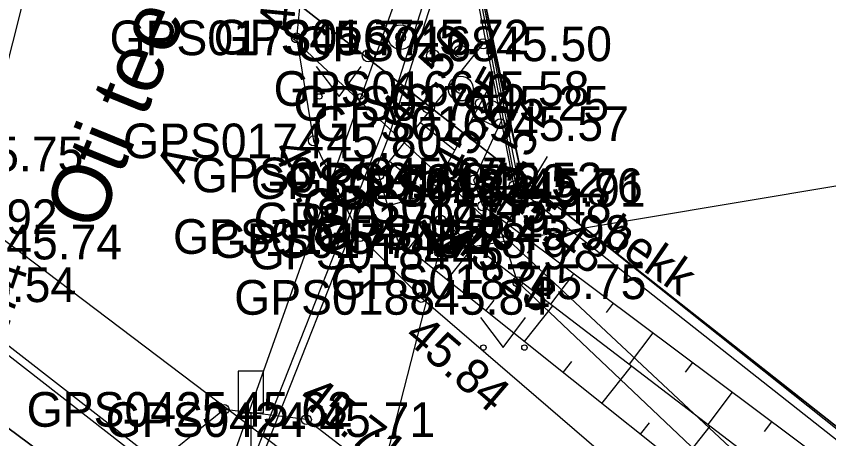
# Model space of a CAD drawing. Extents: x 551623 to 559850, y 6561220 to 6567135.
# Drawn here: x 557075.79 to 557092.21, y 6565482.64 to 6565491.17 of the extents above; entities that cross this region are included whole.
import ezdxf

# ---------------------------------------------------------------- set-up
doc = ezdxf.new("R2010")
doc.units = 0
for name, color, linetype in [('AED', 7, 'Continuous'), ('HALJASTUS', 7, 'Continuous'), ('KORGUS-EH2000', 7, 'Continuous'), ('KPOHULIIN', 7, 'Continuous'), ('KTRASS', 7, 'Continuous'), ('LIIKLUS', 7, 'Continuous'), ('MOOTKORG-EH2000', 7, 'Continuous'), ('MOOTMPUNKT', 7, 'Continuous'), ('MOOTNR', 7, 'Continuous'), ('MOOTPIIR', 7, 'Continuous'), ('MPKAABEL', 7, 'Continuous'), ('MPOHULIIN', 7, 'Continuous'), ('PIIR', 7, 'Continuous'), ('PUU', 7, 'Continuous'), ('RELJEEF', 7, 'Continuous'), ('TEE', 7, 'Continuous'), ('TRUUP', 7, 'Continuous'), ('VTRASS', 7, 'Continuous')]:
    doc.layers.add(name, color=color, linetype=linetype)

msp = doc.modelspace()

# ---------------------------------------------------------------- linework, layer by layer
at = {"layer": 'AED'}
for points in [[(557085.945, 6565487.764), (557085.846, 6565487.745), (557085.091, 6565491.609), (557089.985, 6565505.663), (557089.881, 6565505.705), (557090.01, 6565506.039), (557090.394, 6565505.891), (557090.266, 6565505.557), (557090.079, 6565505.63), (557085.195, 6565491.601), (557085.945, 6565487.764)], [(557085.902, 6565487.674), (557085.16, 6565491.59), (557090.147, 6565505.982), (557090.629, 6565505.926)], [(557133.478, 6565450.891), (557133.308, 6565450.49), (557123.745, 6565457.887), (557085.846, 6565487.745)]]:
    msp.add_lwpolyline(points, dxfattribs=at)
at = {"layer": 'HALJASTUS'}
for p, q in [((557081.85, 6565490.156), (557082.313, 6565489.549)), ((557082.313, 6565489.549), (557082.759, 6565490.156)), ((557085.166, 6565485.087), (557085.629, 6565484.48)), ((557085.629, 6565484.48), (557086.075, 6565485.087))]:
    msp.add_line(p, q, dxfattribs=at)
msp.add_lwpolyline([(557124.125, 6565457.487), (557121.463, 6565457.612), (557112.634, 6565464.391), (557097.08, 6565475.234), (557085.919, 6565485.806), (557085.595, 6565486.801), (557086.519, 6565488.335)], dxfattribs=at)
for centre in [(557081.912, 6565489.549), (557082.741, 6565489.549), (557085.228, 6565484.48), (557086.057, 6565484.48)]:
    msp.add_circle(centre, 0.055, dxfattribs=at)
at = {"layer": 'KORGUS-EH2000'}
for centre in [(557085.223, 6565490.611), (557085.166, 6565489.41), (557085.564, 6565489), (557081.794, 6565488.652), (557085.214, 6565487.34), (557084.363, 6565487.054), (557083.97, 6565485.492), (557081.65, 6565483.024)]:
    msp.add_circle(centre, 0.1, dxfattribs=at)
at = {"layer": 'KPOHULIIN'}
msp.add_lwpolyline([(557033.153, 6565351.076), (557050.554, 6565399.565), (557067.065, 6565445.505), (557084.207, 6565493.616), (557103.697, 6565548.895), (557103.697, 6565548.895), (557136.898, 6565642.401), (557153.703, 6565689.258)], dxfattribs=at)
at = {"layer": 'KTRASS'}
msp.add_lwpolyline([(557074.882, 6565496.793), (557106.57, 6565467.178), (557130.902, 6565448.345), (557153.936, 6565428.332), (557155.296, 6565415.026), (557154.654, 6565400.355)], dxfattribs=at)
at = {"layer": 'LIIKLUS'}
for p, q in [((557080.274, 6565484.002), (557080.274, 6565483.152)), ((557080.774, 6565484.002), (557080.274, 6565484.002)), ((557080.774, 6565484.002), (557080.774, 6565483.152)), ((557080.774, 6565483.152), (557080.274, 6565483.152)), ((557080.524, 6565483.152), (557080.524, 6565482.252))]:
    msp.add_line(p, q, dxfattribs=at)
at = {"layer": 'MOOTMPUNKT'}
for centre in [(557081.45, 6565490.731), (557083.555, 6565490.747), (557085.223, 6565490.611), (557084.767, 6565489.709), (557085.166, 6565489.41), (557085.564, 6565489), (557081.794, 6565488.652), (557083.115, 6565487.964), (557084.306, 6565487.83), (557085.034, 6565487.862), (557085.846, 6565487.745), (557085.902, 6565487.674), (557085.214, 6565487.34), (557084.363, 6565487.054), (557082.734, 6565486.721), (557085.595, 6565486.801), (557083.5, 6565486.639), (557084.335, 6565486.408), (557085.919, 6565485.806), (557083.97, 6565485.492), (557079.986, 6565483.23), (557081.65, 6565483.024)]:
    msp.add_circle(centre, 0.1, dxfattribs=at)
at = {"layer": 'MOOTPIIR'}
msp.add_lwpolyline([(557123.745, 6565457.887), (557086.02, 6565487.88), (557085.195, 6565491.601), (557090.794, 6565506.973), (557092.421, 6565512.313), (557096.003, 6565522.5), (557100.007, 6565533.93)], dxfattribs=at)
at = {"layer": 'MPKAABEL'}
for points in [[(557105.948, 6565552.538), (557105.509, 6565552.544), (557103.165, 6565546.339), (557100.207, 6565538.214), (557099.367, 6565534.535), (557097.281, 6565528.61), (557094.889, 6565521.38), (557092.717, 6565516.421), (557091.623, 6565513.935), (557089.057, 6565506.872), (557084.72, 6565493.643), (557083.163, 6565488.768), (557080.193, 6565481.254), (557079.927, 6565481.17), (557074.171, 6565485.645), (557071.815, 6565488.222), (557065.445, 6565493.431), (557060.561, 6565496.745), (557053.766, 6565501.663), (557042.922, 6565510.883), (557041.82, 6565512.055), (557041.484, 6565511.936)], [(557093.168, 6565516.078), (557092.779, 6565516.189), (557091.762, 6565513.879), (557089.199, 6565506.823), (557084.863, 6565493.597), (557083.304, 6565488.717), (557080.334, 6565481.203), (557081.334, 6565479.859), (557093.461, 6565470.617), (557109.919, 6565457.713), (557112.862, 6565455.31), (557115.729, 6565452.713), (557121.786, 6565447.765), (557127.108, 6565443.435), (557128.403, 6565442.736), (557128.547, 6565442.26)], [(557041.614, 6565511.821), (557041.772, 6565511.886), (557042.818, 6565510.774), (557053.673, 6565501.545), (557060.475, 6565496.622), (557065.356, 6565493.311), (557071.711, 6565488.112), (557074.069, 6565485.535), (557079.835, 6565481.051), (557079.514, 6565479.177), (557067.572, 6565445.561), (557061.597, 6565429.033), (557050.98, 6565399.528), (557047.292, 6565389.968), (557045.893, 6565390.234), (557040.648, 6565392.251), (557039.149, 6565392.602)]]:
    msp.add_lwpolyline(points, dxfattribs=at)
at = {"layer": 'MPOHULIIN'}
msp.add_lwpolyline([(557050.554, 6565399.565), (557067.065, 6565445.505), (557084.207, 6565493.616), (557103.697, 6565548.895), (557120.292, 6565595.621), (557120.292, 6565595.621), (557153.703, 6565689.258)], dxfattribs=at)
at = {"layer": 'PIIR'}
for points in [[(557143.03, 6565692.36), (557157.5, 6565654.27), (557142.14, 6565653.78), (557122.77, 6565599.28), (557106.21, 6565552.32), (557093.58, 6565515.97), (557085.1, 6565492.2), (557086.02, 6565487.88), (557073.92, 6565497.32), (557076.42, 6565497.95), (557098, 6565559.71), (557096.67, 6565561.36), (557100.66, 6565572.69), (557102.77, 6565573.26), (557114.53, 6565606.57), (557127.78, 6565643.89), (557142.97, 6565686.18)], [(557093.58, 6565515.97), (557148.5, 6565493.52), (557141.97, 6565474.84), (557133.47, 6565450.53), (557086.02, 6565487.88), (557085.1, 6565492.2)]]:
    msp.add_lwpolyline(points, close=True, dxfattribs=at)
for points in [[(557128.11, 6565441.77), (557080.53, 6565479.22), (557071.98, 6565485.55), (557041.27, 6565511.5), (557033.78, 6565519.2), (557038.28, 6565523.47), (557042.48, 6565527.46), (557050.04, 6565519.69), (557050.16, 6565517.1), (557073.92, 6565497.32), (557086.02, 6565487.88), (557133.47, 6565450.53)], [(557029.66, 6565367.15), (557038.82, 6565392.8), (557050.42, 6565425.29), (557071.98, 6565485.55), (557080.53, 6565479.22), (557059.31, 6565419.38), (557040.94, 6565368.35)]]:
    msp.add_lwpolyline(points, dxfattribs=at)
at = {"layer": 'PUU'}
for centre, radius in [((557083.555, 6565490.747), 0.25), ((557084.767, 6565490.459), 0.125), ((557082.905, 6565490.372), 0.125), ((557084.205, 6565490.372), 0.125), ((557084.767, 6565489.709), 0.25), ((557084.117, 6565489.334), 0.125), ((557085.417, 6565489.334), 0.125)]:
    msp.add_circle(centre, radius, dxfattribs=at)
at = {"layer": 'RELJEEF'}
for p, q in [((557084.578, 6565489.802), (557084.746, 6565489.669)), ((557085.524, 6565488.914), (557085.023, 6565489.148)), ((557083.956, 6565489.02), (557084.652, 6565488.465)), ((557083.333, 6565488.237), (557083.633, 6565487.998)), ((557085.101, 6565488.008), (557084.934, 6565488.086)), ((557083.296, 6565487.339), (557084.32, 6565487.637)), ((557085.444, 6565487.168), (557084.997, 6565486.57)), ((557083.712, 6565486.47), (557083.902, 6565486.709)), ((557084.493, 6565485.847), (557085.043, 6565486.535)), ((557086.245, 6565486.57), (557086.109, 6565486.388)), ((557087.046, 6565485.971), (557086.586, 6565485.355)), ((557085.275, 6565485.223), (557085.444, 6565485.434)), ((557086.057, 6565484.599), (557086.632, 6565485.32)), ((557087.848, 6565485.373), (557087.707, 6565485.185)), ((557088.649, 6565484.774), (557088.175, 6565484.141)), ((557086.838, 6565483.975), (557087.015, 6565484.197)), ((557089.45, 6565484.176), (557089.306, 6565483.983)), ((557087.62, 6565483.352), (557088.221, 6565484.105)), ((557090.251, 6565483.577), (557089.764, 6565482.926)), ((557088.401, 6565482.728), (557088.586, 6565482.959)), ((557089.183, 6565482.104), (557089.811, 6565482.891)), ((557091.052, 6565482.979), (557090.904, 6565482.781))]:
    msp.add_line(p, q, dxfattribs=at)
for points in [[(557123.296, 6565457.667), (557112.806, 6565464.574), (557102.187, 6565471.727), (557083.5, 6565486.639), (557083.115, 6565487.964), (557085.223, 6565490.611), (557085.274, 6565490.675)], [(557123.296, 6565457.667), (557113.324, 6565465.192), (557102.971, 6565472.831), (557084.363, 6565487.054), (557084.306, 6565487.83), (557085.166, 6565489.41), (557085.427, 6565489.891)], [(557123.296, 6565457.667), (557113.474, 6565465.475), (557103.356, 6565473.787), (557085.214, 6565487.34), (557085.034, 6565487.862), (557085.564, 6565489), (557085.59, 6565489.057)]]:
    msp.add_lwpolyline(points, dxfattribs=at)
at = {"layer": 'TEE'}
for points in [[(557090.01, 6565506.039), (557089.721, 6565507.445), (557088.579, 6565507.888), (557086.921, 6565507.034), (557081.618, 6565492.424), (557081.45, 6565490.731), (557081.794, 6565488.652), (557082.734, 6565486.721), (557083.97, 6565485.492), (557091.424, 6565479.076), (557096.654, 6565474.678), (557112.059, 6565462.242)], [(557107.845, 6565460.183), (557105.481, 6565459.819), (557103.123, 6565461.861), (557103.274, 6565463.432), (557102.512, 6565464.827), (557102.91, 6565465.455), (557099.787, 6565467.988), (557096.672, 6565470.543), (557090.032, 6565476.256), (557083.206, 6565481.831), (557081.65, 6565483.024), (557079.986, 6565483.23), (557078.406, 6565481.947), (557076.257, 6565476.562), (557071.607, 6565463.849), (557066.68, 6565449.557), (557062.679, 6565438.274), (557057.567, 6565423.262)]]:
    msp.add_lwpolyline(points, dxfattribs=at)
at = {"layer": 'TRUUP'}
for p, q in [((557084.036, 6565487.053), (557083.914, 6565486.981)), ((557083.914, 6565486.981), (557084.31, 6565486.311)), ((557083.939, 6565486.996), (557083.943, 6565486.93)), ((557083.963, 6565487.01), (557083.972, 6565486.883)), ((557083.975, 6565487.017), (557084.335, 6565486.408)), ((557083.987, 6565487.024), (557084, 6565486.835)), ((557084.011, 6565487.038), (557084.028, 6565486.787)), ((557084.035, 6565487.053), (557084.057, 6565486.739)), ((557084.036, 6565487.053), (557084.36, 6565486.506)), ((557084.064, 6565487.007), (557084.085, 6565486.691)), ((557084.092, 6565486.959), (557084.113, 6565486.644)), ((557084.12, 6565486.911), (557084.142, 6565486.596)), ((557084.148, 6565486.864), (557084.17, 6565486.548)), ((557084.177, 6565486.816), (557084.198, 6565486.5)), ((557084.205, 6565486.768), (557084.227, 6565486.452)), ((557084.335, 6565486.408), (557084.944, 6565486.769)), ((557084.36, 6565486.506), (557084.907, 6565486.83)), ((557084.806, 6565486.77), (557084.817, 6565486.611)), ((557084.83, 6565486.784), (557084.841, 6565486.625)), ((557084.854, 6565486.799), (557084.865, 6565486.64)), ((557084.879, 6565486.813), (557084.889, 6565486.654)), ((557084.903, 6565486.827), (557084.913, 6565486.668)), ((557084.907, 6565486.83), (557084.98, 6565486.707)), ((557084.93, 6565486.792), (557084.938, 6565486.682)), ((557084.233, 6565486.72), (557084.255, 6565486.405)), ((557084.262, 6565486.672), (557084.283, 6565486.357)), ((557084.29, 6565486.625), (557084.311, 6565486.311)), ((557084.31, 6565486.311), (557084.98, 6565486.707)), ((557084.517, 6565486.599), (557084.528, 6565486.44)), ((557084.541, 6565486.613), (557084.552, 6565486.454)), ((557084.565, 6565486.627), (557084.576, 6565486.468)), ((557084.59, 6565486.642), (557084.6, 6565486.483)), ((557084.614, 6565486.656), (557084.624, 6565486.497)), ((557084.638, 6565486.67), (557084.649, 6565486.511)), ((557084.662, 6565486.684), (557084.673, 6565486.525)), ((557084.686, 6565486.699), (557084.697, 6565486.54)), ((557084.71, 6565486.713), (557084.721, 6565486.554)), ((557084.734, 6565486.727), (557084.745, 6565486.568)), ((557084.758, 6565486.742), (557084.769, 6565486.582)), ((557084.782, 6565486.756), (557084.793, 6565486.597)), ((557084.958, 6565486.744), (557084.962, 6565486.697)), ((557084.318, 6565486.577), (557084.335, 6565486.326)), ((557084.347, 6565486.529), (557084.359, 6565486.34)), ((557084.373, 6565486.513), (557084.384, 6565486.354)), ((557084.397, 6565486.528), (557084.408, 6565486.369)), ((557084.421, 6565486.542), (557084.432, 6565486.383)), ((557084.445, 6565486.556), (557084.456, 6565486.397)), ((557084.469, 6565486.57), (557084.48, 6565486.411)), ((557084.493, 6565486.585), (557084.504, 6565486.426)), ((557082.398, 6565478.845), (557084.335, 6565486.408))]:
    msp.add_line(p, q, dxfattribs=at)
msp.add_lwpolyline([(557084.335, 6565486.408), (557092.428, 6565487.756), (557098.485, 6565487.756)], dxfattribs=at)
at = {"layer": 'VTRASS'}
for points in [[(557145.322, 6565689.495), (557134.032, 6565659.135), (557130.382, 6565646.475), (557120.112, 6565618.925), (557118.572, 6565614.685), (557109.512, 6565589.115), (557108.482, 6565586.205), (557104.61, 6565573.91), (557101.828, 6565566.771), (557100.892, 6565564.715), (557100.207, 6565563.094), (557095.302, 6565548.745), (557082.162, 6565511.115), (557077.662, 6565498.385), (557074.832, 6565487.185), (557073.992, 6565486.035), (557070.902, 6565479.045), (557049.552, 6565418.835), (557036.81, 6565383.508), (557036.652, 6565383.055), (557029.612, 6565366.205)], [(557074.832, 6565487.185), (557086.837, 6565478.124), (557098.322, 6565467.615), (557113.182, 6565455.735), (557132.832, 6565440.255), (557143.572, 6565430.685), (557150.882, 6565422.295), (557154.292, 6565417.165), (557161.032, 6565403.465), (557169.662, 6565382.045), (557172.292, 6565370.285), (557172.182, 6565358.175), (557171.032, 6565351.615), (557169.532, 6565344.075), (557162.002, 6565307.055), (557155.322, 6565276.245), (557152.172, 6565261.595), (557151.382, 6565257.755)]]:
    msp.add_lwpolyline(points, dxfattribs=at)

# ---------------------------------------------------------------- texts
at = {"layer": 'HALJASTUS'}
msp.add_text('hekk', height=0.7, rotation=325.3194, dxfattribs=at).set_placement((557087.579, 6565486.631))
at = {"layer": 'KORGUS-EH2000'}
for s, rotation, p in [(' 45.76', 84.3501, (557081.357, 6565490.589)), (' 45.50', 51.4689, (557083.43, 6565488.628)), (' 45.25', 61.4665, (557084.633, 6565487.616)), (' 45.57', 65.0167, (557085.498, 6565486.868)), (' 45.80', 295.9519, (557080.828, 6565488.717)), (' 45.48', 323.2378, (557085.318, 6565487.481)), (' 45.23', 322.6065, (557084.292, 6565486.717)), (' 45.74', 71.4985, (557075.207, 6565483.623)), (' 45.84', 319.2815, (557083.399, 6565484.829)), (' 45.71', 322.538, (557081.251, 6565483.558))]:
    msp.add_text(s, height=0.7, rotation=rotation, dxfattribs=at).set_placement(p)
at = {"layer": 'MOOTKORG-EH2000'}
for s, p in [(' 45.77', (557081.45, 6565490.382)), (' 45.72', (557083.555, 6565490.397)), (' 45.50', (557085.223, 6565490.261)), (' 45.58', (557084.767, 6565489.359)), (' 45.25', (557085.166, 6565489.06)), (' 45.57', (557085.564, 6565488.65)), (' 45.80', (557081.794, 6565488.302)), (' 45.75', (557074.539, 6565488.037)), (' 45.67', (557083.115, 6565487.614)), (' 45.20', (557084.306, 6565487.48)), (' 45.52', (557085.034, 6565487.512)), (' 45.76', (557085.846, 6565487.395)), (' 45.91', (557085.902, 6565487.324)), (' 45.48', (557085.214, 6565486.99)), (' 44.92', (557074.021, 6565486.77)), (' 45.23', (557084.363, 6565486.704)), (' 45.98', (557085.595, 6565486.451)), (' 45.74', (557075.324, 6565486.259)), (' 45.82', (557082.734, 6565486.371)), (' 45.78', (557083.5, 6565486.289)), (' 45.19', (557084.335, 6565486.058)), (' 45.75', (557085.919, 6565485.457)), (' 45.54', (557074.395, 6565485.397)), (' 45.84', (557083.97, 6565485.142)), (' 45.62', (557079.986, 6565482.88)), (' 45.71', (557081.65, 6565482.674))]:
    msp.add_text(s, height=0.7, dxfattribs=at).set_placement(p)
at = {"layer": 'MOOTNR'}
for s, p in [('GPS0173 ', (557077.671, 6565490.382)), ('GPS0167 ', (557079.775, 6565490.397)), ('GPS0168 ', (557081.443, 6565490.261)), ('GPS0166 ', (557080.987, 6565489.359)), ('GPS0170 ', (557081.386, 6565489.06)), ('GPS0169 ', (557081.784, 6565488.65)), ('GPS0174 ', (557077.944, 6565488.302)), ('GPS0176 ', (557079.335, 6565487.614)), ('GPS0178 ', (557080.526, 6565487.48)), ('GPS0180 ', (557081.254, 6565487.512)), ('GPS0182 ', (557082.067, 6565487.395)), ('GPS0183 ', (557082.122, 6565487.324)), ('GPS0181 ', (557081.574, 6565486.99)), ('GPS0179 ', (557080.584, 6565486.704)), ('GPS0186 ', (557081.816, 6565486.451)), ('GPS0175 ', (557078.954, 6565486.371)), ('GPS0177 ', (557079.72, 6565486.289)), ('GPS0184 ', (557080.486, 6565486.058)), ('GPS0187 ', (557082.139, 6565485.457)), ('GPS0188 ', (557080.19, 6565485.142)), ('GPS0425 ', (557075.996, 6565482.88)), ('GPS0424 ', (557077.59, 6565482.674))]:
    msp.add_text(s, height=0.7, dxfattribs=at).set_placement(p)
at = {"layer": 'TEE'}
for s, height, rotation, p in [('Oti tee', 1.2, 67.8135, (557077.436, 6565486.784)), ('A', 0.7, 59.1372, (557079.16, 6565487.768))]:
    msp.add_text(s, height=height, rotation=rotation, dxfattribs=at).set_placement(p)

doc.saveas('drawing.dxf')
